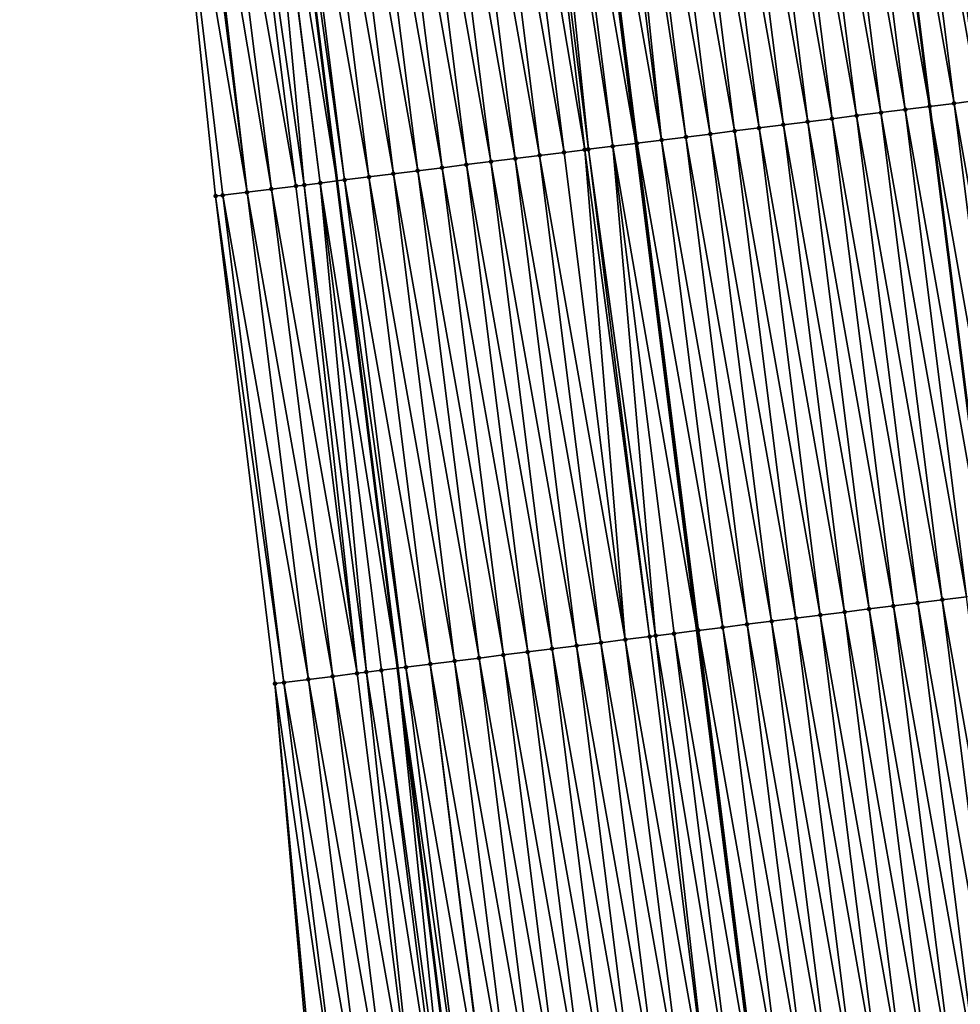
# Model space of a CAD drawing. Header units: feet. Extents: x 2007189 to 2022806, y 818621 to 837694.
# Tile 276 of 656: x 2011394 to 2011433, y 827533 to 827573. Entities that reach past the tile are written whole.
import ezdxf

# ---------------------------------------------------------------- set-up
doc = ezdxf.new("R2010")
doc.units = ezdxf.units.FT
doc.header["$MEASUREMENT"] = 0
for name, color, linetype, lineweight in [('EP_Travel Lane', 172, 'Continuous', 53), ('Road Shots', 141, 'Continuous', 100), ('Road X-Section', 40, 'Continuous', 13), ('STRIPING', 60, 'Continuous', 53)]:
    doc.layers.add(name, color=color, linetype=linetype, lineweight=lineweight)
doc.layers.add('I-77-MM17-21_SB-Surface-Border', color=7, linetype='Continuous')
doc.layers.add('I-77-MM17-21_SB-Surface-TIN', color=7, linetype='Continuous')

msp = doc.modelspace()

# ---------------------------------------------------------------- linework, layer by layer
at = {"layer": 'EP_Travel Lane'}
msp.add_polyline3d([(2011398.036863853, 827646.1160571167, 311.0533998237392), (2011400.242828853, 827626.2380870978, 310.9899928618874), (2011402.448793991, 827606.3601158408, 310.9273385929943), (2011404.877322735, 827586.1188930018, 310.8678558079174), (2011407.34454357, 827566.2716681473, 310.8330164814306), (2011409.811767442, 827546.4244188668, 310.8147224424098), (2011412.278990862, 827526.5771732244, 310.7940262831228), (2011414.933102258, 827506.4930178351, 310.7757729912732), (2011417.657126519, 827486.6793930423, 310.7751313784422), (2011420.381150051, 827466.8657735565, 310.7574107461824), (2011423.105175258, 827447.0521418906, 310.7809444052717), (2011426.064436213, 827426.9163370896, 310.7935345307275), (2011429.090653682, 827407.1466084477, 310.8020995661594)], dxfattribs=at)
at = {"layer": 'I-77-MM17-21_SB-Surface-Border', "color": 3, "linetype": 'Continuous', "lineweight": -3}
msp.add_polyline3d([(2011425.399805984, 827406.5797546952, 310.9208343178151), (2011421.566969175, 827426.2255988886, 310.9372846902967), (2011418.42606014, 827446.4088014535, 310.9303477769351), (2011415.27761548, 827466.1640795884, 310.9179968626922), (2011413.422137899, 827486.097119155, 310.9010584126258), (2011409.690048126, 827505.772134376, 310.9632944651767), (2011406.589598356, 827525.8619405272, 311.0054297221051), (2011404.821248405, 827545.7970627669, 310.9875043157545), (2011402.40972208, 827565.6513144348, 311.0034210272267), (2011400.335370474, 827585.5479203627, 311.0289022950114), (2011399.426589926, 827606.0333689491, 311.0463824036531), (2011397.209922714, 827625.9102151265, 311.0929097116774), (2011394.435368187, 827645.7267372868, 311.1655602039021)], dxfattribs=at)
at = {"layer": 'I-77-MM17-21_SB-Surface-TIN', "color": 128, "linetype": 'Continuous', "lineweight": -3}
for points in [[(2011433.456163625, 827569.554195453, 309.8979719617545), (2011430.962618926, 827589.398107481, 309.9362651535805), (2011429.970429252, 827589.2733691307, 309.9777122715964)], [(2011434.448353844, 827569.678929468, 309.8594721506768), (2011431.954809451, 827589.5228390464, 309.8994361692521), (2011430.962618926, 827589.398107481, 309.9362651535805)], [(2011433.456163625, 827569.554195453, 309.8979719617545), (2011434.448353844, 827569.678929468, 309.8594721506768), (2011430.962618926, 827589.398107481, 309.9362651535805)], [(2011435.440544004, 827569.8036639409, 309.8206609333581), (2011432.946999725, 827589.6475726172, 309.8612422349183), (2011431.954809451, 827589.5228390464, 309.8994361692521)], [(2011434.448353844, 827569.678929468, 309.8594721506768), (2011435.440544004, 827569.8036639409, 309.8206609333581), (2011431.954809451, 827589.5228390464, 309.8994361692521)], [(2011430.47959072, 827569.1800113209, 310.0012780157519), (2011427.986046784, 827589.0239172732, 310.0436968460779), (2011426.993855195, 827588.899194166, 310.0747685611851)], [(2011427.986046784, 827589.0239172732, 310.0436968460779), (2011431.471777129, 827569.3047295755, 309.9730183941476), (2011428.978233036, 827589.1486365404, 310.0147488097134)], [(2011430.47959072, 827569.1800113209, 310.0012780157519), (2011431.471777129, 827569.3047295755, 309.9730183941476), (2011427.986046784, 827589.0239172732, 310.0436968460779)], [(2011432.463973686, 827569.4294592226, 309.9379794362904), (2011429.970429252, 827589.2733691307, 309.9777122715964), (2011428.978233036, 827589.1486365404, 310.0147488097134)], [(2011432.463973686, 827569.4294592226, 309.9379794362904), (2011428.978233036, 827589.1486365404, 310.0147488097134), (2011431.471777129, 827569.3047295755, 309.9730183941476)], [(2011432.463973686, 827569.4294592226, 309.9379794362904), (2011433.456163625, 827569.554195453, 309.8979719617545), (2011429.970429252, 827589.2733691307, 309.9777122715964)], [(2011427.503017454, 827568.8058300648, 310.1026264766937), (2011425.009474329, 827588.6497295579, 310.1494319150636), (2011424.017284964, 827588.5249887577, 310.1925467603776)], [(2011428.495208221, 827568.9305597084, 310.0671023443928), (2011426.001664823, 827588.7744613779, 310.1124298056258), (2011425.009474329, 827588.6497295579, 310.1494319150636)], [(2011427.503017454, 827568.8058300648, 310.1026264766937), (2011428.495208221, 827568.9305597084, 310.0671023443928), (2011425.009474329, 827588.6497295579, 310.1494319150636)], [(2011429.487398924, 827569.0552898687, 310.0312264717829), (2011426.993855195, 827588.899194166, 310.0747685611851), (2011426.001664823, 827588.7744613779, 310.1124298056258)], [(2011428.495208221, 827568.9305597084, 310.0671023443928), (2011429.487398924, 827569.0552898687, 310.0312264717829), (2011426.001664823, 827588.7744613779, 310.1124298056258)], [(2011429.487398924, 827569.0552898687, 310.0312264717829), (2011430.47959072, 827569.1800113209, 310.0012780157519), (2011426.993855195, 827588.899194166, 310.0747685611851)], [(2011423.534256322, 827568.3068960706, 310.2552189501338), (2011421.040714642, 827588.1507840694, 310.3098349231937), (2011420.048524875, 827588.0260464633, 310.3507757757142)], [(2011424.526447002, 827568.4316264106, 310.21922081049), (2011422.032904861, 827588.2755180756, 310.2713446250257), (2011421.040714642, 827588.1507840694, 310.3098349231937)], [(2011423.534256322, 827568.3068960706, 310.2552189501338), (2011424.526447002, 827568.4316264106, 310.21922081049), (2011421.040714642, 827588.1507840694, 310.3098349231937)], [(2011425.518637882, 827568.556355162, 310.1843038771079), (2011423.025095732, 827588.4002468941, 310.2363854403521), (2011422.032904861, 827588.2755180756, 310.2713446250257)], [(2011424.526447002, 827568.4316264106, 310.21922081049), (2011425.518637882, 827568.556355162, 310.1843038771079), (2011422.032904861, 827588.2755180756, 310.2713446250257)], [(2011426.510827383, 827568.681094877, 310.1419244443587), (2011424.017284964, 827588.5249887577, 310.1925467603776), (2011423.025095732, 827588.4002468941, 310.2363854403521)], [(2011425.518637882, 827568.556355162, 310.1843038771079), (2011426.510827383, 827568.681094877, 310.1419244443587), (2011423.025095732, 827588.4002468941, 310.2363854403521)], [(2011426.510827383, 827568.681094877, 310.1419244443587), (2011427.503017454, 827568.8058300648, 310.1026264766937), (2011424.017284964, 827588.5249887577, 310.1925467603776)], [(2011420.557686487, 827567.932687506, 310.3751556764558), (2011418.064144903, 827587.7765747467, 310.4302776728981), (2011417.071954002, 827587.6518461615, 310.465078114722)], [(2011420.557686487, 827567.932687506, 310.3751556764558), (2011418.496342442, 827587.8309068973, 310.4147960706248), (2011418.064144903, 827587.7765747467, 310.4302776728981)], [(2011421.549877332, 827568.0574165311, 310.3400523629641), (2011419.056335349, 827587.9013069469, 310.3930166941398), (2011418.496342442, 827587.8309068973, 310.4147960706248)], [(2011420.557686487, 827567.932687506, 310.3751556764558), (2011421.549877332, 827568.0574165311, 310.3400523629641), (2011418.496342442, 827587.8309068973, 310.4147960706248)], [(2011422.542066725, 827568.1821571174, 310.2970798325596), (2011420.048524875, 827588.0260464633, 310.3507757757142), (2011419.056335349, 827587.9013069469, 310.3930166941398)], [(2011421.549877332, 827568.0574165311, 310.3400523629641), (2011422.542066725, 827568.1821571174, 310.2970798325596), (2011419.056335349, 827587.9013069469, 310.3930166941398)], [(2011422.542066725, 827568.1821571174, 310.2970798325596), (2011423.534256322, 827568.3068960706, 310.2552189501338), (2011420.048524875, 827588.0260464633, 310.3507757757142)], [(2011417.432154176, 827567.5397851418, 310.4786645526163), (2011415.087570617, 827587.4024015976, 310.5260981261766), (2011414.095378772, 827587.2776805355, 310.5557778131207)], [(2011417.581112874, 827567.5585090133, 310.4746231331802), (2011415.541408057, 827587.4594485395, 310.5135873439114), (2011415.087570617, 827587.4024015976, 310.5260981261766)], [(2011417.432154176, 827567.5397851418, 310.4786645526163), (2011417.581112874, 827567.5585090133, 310.4746231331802), (2011415.087570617, 827587.4024015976, 310.5260981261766)], [(2011418.573303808, 827567.6832373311, 310.4400014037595), (2011416.079762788, 827587.5271200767, 310.4981765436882), (2011415.541408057, 827587.4594485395, 310.5135873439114)], [(2011418.573303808, 827567.6832373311, 310.4400014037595), (2011415.541408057, 827587.4594485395, 310.5135873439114), (2011417.581112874, 827567.5585090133, 310.4746231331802)], [(2011416.079762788, 827587.5271200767, 310.4981765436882), (2011419.506535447, 827567.8005524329, 310.4084041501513), (2011417.014179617, 827587.6445834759, 310.4670054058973)], [(2011418.573303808, 827567.6832373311, 310.4400014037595), (2011419.506535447, 827567.8005524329, 310.4084041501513), (2011416.079762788, 827587.5271200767, 310.4981765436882)], [(2011419.565494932, 827567.8079641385, 310.406407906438), (2011417.071954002, 827587.6518461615, 310.465078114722), (2011417.014179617, 827587.6445834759, 310.4670054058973)], [(2011419.565494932, 827567.8079641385, 310.406407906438), (2011417.014179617, 827587.6445834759, 310.4670054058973), (2011419.506535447, 827567.8005524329, 310.4084041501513)], [(2011419.565494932, 827567.8079641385, 310.406407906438), (2011420.557686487, 827567.932687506, 310.3751556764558), (2011417.071954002, 827587.6518461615, 310.465078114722)], [(2011414.604538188, 827567.1843390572, 310.5682801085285), (2011412.110996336, 827587.0282284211, 310.6219370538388), (2011411.11880535, 827586.9035005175, 310.6562736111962)], [(2011415.596729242, 827567.3090664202, 310.5343083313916), (2011413.103187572, 827587.152954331, 310.5889576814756), (2011412.110996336, 827587.0282284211, 310.6219370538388)], [(2011414.604538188, 827567.1843390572, 310.5682801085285), (2011415.596729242, 827567.3090664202, 310.5343083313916), (2011412.110996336, 827587.0282284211, 310.6219370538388)], [(2011416.588920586, 827567.4337914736, 310.5019084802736), (2011414.095378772, 827587.2776805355, 310.5557778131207), (2011413.103187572, 827587.152954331, 310.5889576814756)], [(2011415.596729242, 827567.3090664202, 310.5343083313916), (2011416.588920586, 827567.4337914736, 310.5019084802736), (2011413.103187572, 827587.152954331, 310.5889576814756)], [(2011416.588920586, 827567.4337914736, 310.5019084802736), (2011417.432154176, 827567.5397851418, 310.4786645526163), (2011414.095378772, 827587.2776805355, 310.5557778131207)], [(2011411.627967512, 827566.8101371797, 310.6836651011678), (2011409.134424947, 827586.6540322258, 310.7334443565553), (2011408.142234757, 827586.5292979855, 310.7720941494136)], [(2011412.620157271, 827566.9348748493, 310.6426777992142), (2011410.126615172, 827586.7787661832, 310.6949873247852), (2011409.134424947, 827586.6540322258, 310.7334443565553)], [(2011411.627967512, 827566.8101371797, 310.6836651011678), (2011412.620157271, 827566.9348748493, 310.6426777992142), (2011409.134424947, 827586.6540322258, 310.7334443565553)], [(2011413.612347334, 827567.0596101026, 310.603335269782), (2011411.11880535, 827586.9035005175, 310.6562736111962), (2011410.126615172, 827586.7787661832, 310.6949873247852)], [(2011412.620157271, 827566.9348748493, 310.6426777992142), (2011413.612347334, 827567.0596101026, 310.603335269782), (2011410.126615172, 827586.7787661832, 310.6949873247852)], [(2011413.612347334, 827567.0596101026, 310.603335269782), (2011414.604538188, 827567.1843390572, 310.5682801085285), (2011411.11880535, 827586.9035005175, 310.6562736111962)], [(2011407.659204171, 827566.3112207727, 310.8242864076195), (2011405.165659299, 827586.1551341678, 310.8615629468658), (2011404.877322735, 827586.1188930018, 310.8678558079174)], [(2011408.651395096, 827566.4359491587, 310.789618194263), (2011406.157852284, 827586.2798461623, 310.8380552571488), (2011405.165659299, 827586.1551341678, 310.8615629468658)], [(2011407.659204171, 827566.3112207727, 310.8242864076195), (2011408.651395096, 827566.4359491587, 310.789618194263), (2011405.165659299, 827586.1551341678, 310.8615629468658)], [(2011409.643585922, 827566.560678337, 310.7544107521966), (2011407.150044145, 827586.4045671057, 310.808456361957), (2011406.157852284, 827586.2798461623, 310.8380552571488)], [(2011408.651395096, 827566.4359491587, 310.789618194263), (2011409.643585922, 827566.560678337, 310.7544107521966), (2011406.157852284, 827586.2798461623, 310.8380552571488)], [(2011410.635776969, 827566.685405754, 310.7204021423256), (2011408.142234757, 827586.5292979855, 310.7720941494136), (2011407.150044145, 827586.4045671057, 310.808456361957)], [(2011409.643585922, 827566.560678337, 310.7544107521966), (2011410.635776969, 827566.685405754, 310.7204021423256), (2011407.150044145, 827586.4045671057, 310.808456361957)], [(2011410.635776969, 827566.685405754, 310.7204021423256), (2011411.627967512, 827566.8101371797, 310.6836651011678), (2011408.142234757, 827586.5292979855, 310.7720941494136)], [(2011404.682627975, 827565.9370628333, 310.9097638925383), (2011402.189083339, 827585.7809743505, 310.9483086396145), (2011401.36157765, 827585.6769388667, 310.9837127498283)], [(2011405.674819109, 827566.0617895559, 310.8762279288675), (2011403.181273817, 827585.905706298, 310.9112196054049), (2011402.189083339, 827585.7809743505, 310.9483086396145)], [(2011404.682627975, 827565.9370628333, 310.9097638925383), (2011405.674819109, 827566.0617895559, 310.8762279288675), (2011402.189083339, 827585.7809743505, 310.9483086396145)], [(2011406.013735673, 827566.1043899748, 310.8676053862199), (2011404.134892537, 827586.0255764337, 310.8841582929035), (2011403.181273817, 827585.905706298, 310.9112196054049)], [(2011405.674819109, 827566.0617895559, 310.8762279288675), (2011406.013735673, 827566.1043899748, 310.8676053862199), (2011403.181273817, 827585.905706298, 310.9112196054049)], [(2011406.667011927, 827566.1865028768, 310.8518141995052), (2011404.173465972, 827586.0304248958, 310.8832172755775), (2011404.134892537, 827586.0255764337, 310.8841582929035)], [(2011406.013735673, 827566.1043899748, 310.8676053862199), (2011406.667011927, 827566.1865028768, 310.8518141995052), (2011404.134892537, 827586.0255764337, 310.8841582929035)], [(2011404.173465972, 827586.0304248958, 310.8832172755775), (2011407.34454357, 827566.2716681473, 310.8330164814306), (2011404.877322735, 827586.1188930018, 310.8678558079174)], [(2011406.667011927, 827566.1865028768, 310.8518141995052), (2011407.34454357, 827566.2716681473, 310.8330164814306), (2011404.173465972, 827586.0304248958, 310.8832172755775)], [(2011407.659204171, 827566.3112207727, 310.8242864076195), (2011404.877322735, 827586.1188930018, 310.8678558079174), (2011407.34454357, 827566.2716681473, 310.8330164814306)], [(2011403.690438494, 827565.8123229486, 310.9522589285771), (2011401.196893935, 827585.6562338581, 310.9912140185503), (2011400.335370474, 827585.5479203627, 311.0289022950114)], [(2011402.40972208, 827565.6513144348, 311.0034210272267), (2011402.698248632, 827565.6875860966, 310.9926897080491), (2011400.335370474, 827585.5479203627, 311.0289022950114)], [(2011402.698248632, 827565.6875860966, 310.9926897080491), (2011403.690438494, 827565.8123229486, 310.9522589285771), (2011400.335370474, 827585.5479203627, 311.0289022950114)], [(2011403.690438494, 827565.8123229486, 310.9522589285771), (2011401.36157765, 827585.6769388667, 310.9837127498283), (2011401.196893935, 827585.6562338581, 310.9912140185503)], [(2011403.690438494, 827565.8123229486, 310.9522589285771), (2011404.682627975, 827565.9370628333, 310.9097638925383), (2011401.36157765, 827585.6769388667, 310.9837127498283)], [(2011430.47959072, 827569.1800113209, 310.0012780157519), (2011433.965321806, 827549.4608179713, 309.9344530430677), (2011431.471777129, 827569.3047295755, 309.9730183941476)], [(2011434.957518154, 827549.5855490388, 309.8984447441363), (2011432.463973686, 827569.4294592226, 309.9379794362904), (2011431.471777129, 827569.3047295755, 309.9730183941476)], [(2011434.957518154, 827549.5855490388, 309.8984447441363), (2011431.471777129, 827569.3047295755, 309.9730183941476), (2011433.965321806, 827549.4608179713, 309.9344530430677)], [(2011435.94970788, 827549.7102869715, 309.8572787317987), (2011433.456163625, 827569.554195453, 309.8979719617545), (2011432.463973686, 827569.4294592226, 309.9379794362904)], [(2011434.957518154, 827549.5855490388, 309.8984447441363), (2011435.94970788, 827549.7102869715, 309.8572787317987), (2011432.463973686, 827569.4294592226, 309.9379794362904)], [(2011430.98875433, 827549.0866364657, 310.0364556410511), (2011428.495208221, 827568.9305597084, 310.0671023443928), (2011427.503017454, 827568.8058300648, 310.1026264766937)], [(2011431.9809446, 827549.2113700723, 309.9982342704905), (2011429.487398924, 827569.0552898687, 310.0312264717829), (2011428.495208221, 827568.9305597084, 310.0671023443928)], [(2011430.98875433, 827549.0866364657, 310.0364556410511), (2011431.9809446, 827549.2113700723, 309.9982342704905), (2011428.495208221, 827568.9305597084, 310.0671023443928)], [(2011432.973136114, 827549.3360937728, 309.966755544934), (2011430.47959072, 827569.1800113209, 310.0012780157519), (2011429.487398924, 827569.0552898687, 310.0312264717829)], [(2011431.9809446, 827549.2113700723, 309.9982342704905), (2011432.973136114, 827549.3360937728, 309.966755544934), (2011429.487398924, 827569.0552898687, 310.0312264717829)], [(2011432.973136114, 827549.3360937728, 309.966755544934), (2011433.965321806, 827549.4608179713, 309.9344530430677), (2011430.47959072, 827569.1800113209, 310.0012780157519)], [(2011428.012184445, 827548.7124283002, 310.1561201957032), (2011425.518637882, 827568.556355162, 310.1843038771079), (2011424.526447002, 827568.4316264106, 310.21922081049)], [(2011429.004374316, 827548.8371650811, 310.1157379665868), (2011426.510827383, 827568.681094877, 310.1419244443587), (2011425.518637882, 827568.556355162, 310.1843038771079)], [(2011428.012184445, 827548.7124283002, 310.1561201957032), (2011429.004374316, 827548.8371650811, 310.1157379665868), (2011425.518637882, 827568.556355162, 310.1843038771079)], [(2011429.996563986, 827548.9619034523, 310.0742733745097), (2011427.503017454, 827568.8058300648, 310.1026264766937), (2011426.510827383, 827568.681094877, 310.1419244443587)], [(2011429.004374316, 827548.8371650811, 310.1157379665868), (2011429.996563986, 827548.9619034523, 310.0742733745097), (2011426.510827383, 827568.681094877, 310.1419244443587)], [(2011429.996563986, 827548.9619034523, 310.0742733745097), (2011430.98875433, 827549.0866364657, 310.0364556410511), (2011427.503017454, 827568.8058300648, 310.1026264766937)], [(2011425.035612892, 827548.3382334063, 310.2667508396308), (2011422.542066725, 827568.1821571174, 310.2970798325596), (2011421.549877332, 827568.0574165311, 310.3400523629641)], [(2011426.027802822, 827548.4629697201, 310.2266867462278), (2011423.534256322, 827568.3068960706, 310.2552189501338), (2011422.542066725, 827568.1821571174, 310.2970798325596)], [(2011425.035612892, 827548.3382334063, 310.2667508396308), (2011426.027802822, 827548.4629697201, 310.2266867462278), (2011422.542066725, 827568.1821571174, 310.2970798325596)], [(2011427.019993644, 827548.5876989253, 310.1914612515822), (2011424.526447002, 827568.4316264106, 310.21922081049), (2011423.534256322, 827568.3068960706, 310.2552189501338)], [(2011426.027802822, 827548.4629697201, 310.2266867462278), (2011427.019993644, 827548.5876989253, 310.1914612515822), (2011423.534256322, 827568.3068960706, 310.2552189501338)], [(2011427.019993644, 827548.5876989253, 310.1914612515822), (2011428.012184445, 827548.7124283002, 310.1561201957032), (2011424.526447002, 827568.4316264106, 310.21922081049)], [(2011418.573303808, 827567.6832373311, 310.4400014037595), (2011421.99889698, 827547.9564759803, 310.3806762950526), (2011419.506535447, 827567.8005524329, 310.4084041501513)], [(2011422.059041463, 827547.9640375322, 310.3780488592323), (2011419.565494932, 827567.8079641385, 310.406407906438), (2011419.506535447, 827567.8005524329, 310.4084041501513)], [(2011422.059041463, 827547.9640375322, 310.3780488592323), (2011419.506535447, 827567.8005524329, 310.4084041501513), (2011421.99889698, 827547.9564759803, 310.3806762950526)], [(2011423.051232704, 827548.0887634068, 310.3450903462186), (2011420.557686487, 827567.932687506, 310.3751556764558), (2011419.565494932, 827567.8079641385, 310.406407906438)], [(2011422.059041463, 827547.9640375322, 310.3780488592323), (2011423.051232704, 827548.0887634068, 310.3450903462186), (2011419.565494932, 827567.8079641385, 310.406407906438)], [(2011424.043423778, 827548.2134906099, 310.3112275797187), (2011421.549877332, 827568.0574165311, 310.3400523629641), (2011420.557686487, 827567.932687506, 310.3751556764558)], [(2011423.051232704, 827548.0887634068, 310.3450903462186), (2011424.043423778, 827548.2134906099, 310.3112275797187), (2011420.557686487, 827567.932687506, 310.3751556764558)], [(2011424.043423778, 827548.2134906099, 310.3112275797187), (2011425.035612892, 827548.3382334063, 310.2667508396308), (2011421.549877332, 827568.0574165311, 310.3400523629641)], [(2011418.090276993, 827547.4651301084, 310.512554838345), (2011415.596729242, 827567.3090664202, 310.5343083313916), (2011414.604538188, 827567.1843390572, 310.5682801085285)], [(2011419.082467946, 827547.5898582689, 310.4780404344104), (2011416.588920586, 827567.4337914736, 310.5019084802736), (2011415.596729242, 827567.3090664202, 310.5343083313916)], [(2011418.090276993, 827547.4651301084, 310.512554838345), (2011419.082467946, 827547.5898582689, 310.4780404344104), (2011415.596729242, 827567.3090664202, 310.5343083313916)], [(2011419.082467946, 827547.5898582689, 310.4780404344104), (2011417.432154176, 827567.5397851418, 310.4786645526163), (2011416.588920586, 827567.4337914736, 310.5019084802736)], [(2011420.074660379, 827547.7145746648, 310.451533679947), (2011417.581112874, 827567.5585090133, 310.4746231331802), (2011417.432154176, 827567.5397851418, 310.4786645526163)], [(2011419.082467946, 827547.5898582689, 310.4780404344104), (2011420.074660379, 827547.7145746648, 310.451533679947), (2011417.432154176, 827567.5397851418, 310.4786645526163)], [(2011420.313411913, 827547.7445844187, 310.4456823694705), (2011418.573303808, 827567.6832373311, 310.4400014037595), (2011417.581112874, 827567.5585090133, 310.4746231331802)], [(2011420.074660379, 827547.7145746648, 310.451533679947), (2011420.313411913, 827547.7445844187, 310.4456823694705), (2011417.581112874, 827567.5585090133, 310.4746231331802)], [(2011421.06685214, 827547.8392963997, 310.4213930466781), (2011421.99889698, 827547.9564759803, 310.3806762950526), (2011418.573303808, 827567.6832373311, 310.4400014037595)], [(2011420.313411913, 827547.7445844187, 310.4456823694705), (2011421.06685214, 827547.8392963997, 310.4213930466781), (2011418.573303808, 827567.6832373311, 310.4400014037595)], [(2011415.113705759, 827547.0909326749, 310.6249142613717), (2011412.620157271, 827566.9348748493, 310.6426777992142), (2011411.627967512, 827566.8101371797, 310.6836651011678)], [(2011416.105895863, 827547.2156676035, 310.5857929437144), (2011413.612347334, 827567.0596101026, 310.603335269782), (2011412.620157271, 827566.9348748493, 310.6426777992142)], [(2011415.113705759, 827547.0909326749, 310.6249142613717), (2011416.105895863, 827547.2156676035, 310.5857929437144), (2011412.620157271, 827566.9348748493, 310.6426777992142)], [(2011417.098086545, 827547.3403979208, 310.549810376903), (2011414.604538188, 827567.1843390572, 310.5682801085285), (2011413.612347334, 827567.0596101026, 310.603335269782)], [(2011416.105895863, 827547.2156676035, 310.5857929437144), (2011417.098086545, 827547.3403979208, 310.549810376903), (2011413.612347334, 827567.0596101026, 310.603335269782)], [(2011418.090276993, 827547.4651301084, 310.512554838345), (2011414.604538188, 827567.1843390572, 310.5682801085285), (2011417.098086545, 827547.3403979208, 310.549810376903)], [(2011412.13713636, 827546.7167206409, 310.7472118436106), (2011409.643585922, 827566.560678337, 310.7544107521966), (2011408.651395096, 827566.4359491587, 310.789618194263)], [(2011413.129326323, 827546.841456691, 310.7073270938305), (2011410.635776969, 827566.685405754, 310.7204021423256), (2011409.643585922, 827566.560678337, 310.7544107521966)], [(2011412.13713636, 827546.7167206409, 310.7472118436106), (2011413.129326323, 827546.841456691, 310.7073270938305), (2011409.643585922, 827566.560678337, 310.7544107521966)], [(2011414.121516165, 827546.9661936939, 310.6667939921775), (2011411.627967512, 827566.8101371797, 310.6836651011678), (2011410.635776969, 827566.685405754, 310.7204021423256)], [(2011413.129326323, 827546.841456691, 310.7073270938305), (2011414.121516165, 827546.9661936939, 310.6667939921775), (2011410.635776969, 827566.685405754, 310.7204021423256)], [(2011414.121516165, 827546.9661936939, 310.6667939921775), (2011415.113705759, 827547.0909326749, 310.6249142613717), (2011411.627967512, 827566.8101371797, 310.6836651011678)], [(2011408.168367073, 827546.2178515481, 310.8556269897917), (2011406.013735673, 827566.1043899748, 310.8676053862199), (2011405.674819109, 827566.0617895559, 310.8762279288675)], [(2011408.550277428, 827546.2658590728, 310.8439250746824), (2011406.667011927, 827566.1865028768, 310.8518141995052), (2011406.013735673, 827566.1043899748, 310.8676053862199)], [(2011408.168367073, 827546.2178515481, 310.8556269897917), (2011408.550277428, 827546.2658590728, 310.8439250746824), (2011406.013735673, 827566.1043899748, 310.8676053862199)], [(2011406.667011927, 827566.1865028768, 310.8518141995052), (2011409.811767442, 827546.4244188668, 310.8147224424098), (2011407.34454357, 827566.2716681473, 310.8330164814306)], [(2011409.160559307, 827546.3425695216, 310.8280465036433), (2011409.811767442, 827546.4244188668, 310.8147224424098), (2011406.667011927, 827566.1865028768, 310.8518141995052)], [(2011408.550277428, 827546.2658590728, 310.8439250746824), (2011409.160559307, 827546.3425695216, 310.8280465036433), (2011406.667011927, 827566.1865028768, 310.8518141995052)], [(2011410.152752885, 827546.4672768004, 310.807745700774), (2011407.659204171, 827566.3112207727, 310.8242864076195), (2011407.34454357, 827566.2716681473, 310.8330164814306)], [(2011410.152752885, 827546.4672768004, 310.807745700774), (2011407.34454357, 827566.2716681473, 310.8330164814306), (2011409.811767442, 827546.4244188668, 310.8147224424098)], [(2011411.144945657, 827546.5919904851, 310.7830844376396), (2011408.651395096, 827566.4359491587, 310.789618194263), (2011407.659204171, 827566.3112207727, 310.8242864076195)], [(2011410.152752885, 827546.4672768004, 310.807745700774), (2011411.144945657, 827546.5919904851, 310.7830844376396), (2011407.659204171, 827566.3112207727, 310.8242864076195)], [(2011411.144945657, 827546.5919904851, 310.7830844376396), (2011412.13713636, 827546.7167206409, 310.7472118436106), (2011408.651395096, 827566.4359491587, 310.789618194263)], [(2011405.191796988, 827545.8436449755, 310.9742071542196), (2011402.698248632, 827565.6875860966, 310.9926897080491), (2011402.40972208, 827565.6513144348, 311.0034210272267)], [(2011406.183986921, 827545.9683812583, 310.9341641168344), (2011403.690438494, 827565.8123229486, 310.9522589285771), (2011402.698248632, 827565.6875860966, 310.9926897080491)], [(2011405.191796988, 827545.8436449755, 310.9742071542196), (2011406.183986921, 827545.9683812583, 310.9341641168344), (2011402.698248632, 827565.6875860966, 310.9926897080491)], [(2011407.176176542, 827546.0931200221, 310.8924322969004), (2011404.682627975, 827565.9370628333, 310.9097638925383), (2011403.690438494, 827565.8123229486, 310.9522589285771)], [(2011406.183986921, 827545.9683812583, 310.9341641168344), (2011407.176176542, 827546.0931200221, 310.8924322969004), (2011403.690438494, 827565.8123229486, 310.9522589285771)], [(2011408.168367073, 827546.2178515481, 310.8556269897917), (2011405.674819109, 827566.0617895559, 310.8762279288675), (2011404.682627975, 827565.9370628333, 310.9097638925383)], [(2011407.176176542, 827546.0931200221, 310.8924322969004), (2011408.168367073, 827546.2178515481, 310.8556269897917), (2011404.682627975, 827565.9370628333, 310.9097638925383)], [(2011404.821248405, 827545.7970627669, 310.9875043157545), (2011405.191796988, 827545.8436449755, 310.9742071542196), (2011402.40972208, 827565.6513144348, 311.0034210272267)], [(2011435.466683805, 827529.4921579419, 309.9446744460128), (2011432.973136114, 827549.3360937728, 309.966755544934), (2011431.9809446, 827549.2113700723, 309.9982342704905)], [(2011432.490111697, 827529.1179674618, 310.052310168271), (2011429.996563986, 827548.9619034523, 310.0742733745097), (2011429.004374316, 827548.8371650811, 310.1157379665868)], [(2011433.482302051, 827529.2427004, 310.0145405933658), (2011430.98875433, 827549.0866364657, 310.0364556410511), (2011429.996563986, 827548.9619034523, 310.0742733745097)], [(2011432.490111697, 827529.1179674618, 310.052310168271), (2011433.482302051, 827529.2427004, 310.0145405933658), (2011429.996563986, 827548.9619034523, 310.0742733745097)], [(2011434.474492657, 827529.3674313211, 309.9781440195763), (2011431.9809446, 827549.2113700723, 309.9982342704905), (2011430.98875433, 827549.0866364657, 310.0364556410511)], [(2011433.482302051, 827529.2427004, 310.0145405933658), (2011434.474492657, 827529.3674313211, 309.9781440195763), (2011430.98875433, 827549.0866364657, 310.0364556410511)], [(2011434.474492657, 827529.3674313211, 309.9781440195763), (2011435.466683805, 827529.4921579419, 309.9446744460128), (2011431.9809446, 827549.2113700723, 309.9982342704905)], [(2011428.521351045, 827528.6190296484, 310.2075139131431), (2011426.027802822, 827548.4629697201, 310.2266867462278), (2011425.035612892, 827548.3382334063, 310.2667508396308)], [(2011429.513541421, 827528.743762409, 310.1698651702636), (2011427.019993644, 827548.5876989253, 310.1914612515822), (2011426.027802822, 827548.4629697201, 310.2266867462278)], [(2011428.521351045, 827528.6190296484, 310.2075139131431), (2011429.513541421, 827528.743762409, 310.1698651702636), (2011426.027802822, 827548.4629697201, 310.2266867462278)], [(2011430.505732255, 827528.8684915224, 310.1346989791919), (2011428.012184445, 827548.7124283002, 310.1561201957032), (2011427.019993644, 827548.5876989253, 310.1914612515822)], [(2011429.513541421, 827528.743762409, 310.1698651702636), (2011430.505732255, 827528.8684915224, 310.1346989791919), (2011427.019993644, 827548.5876989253, 310.1914612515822)], [(2011431.497921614, 827528.9932323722, 310.0915441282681), (2011429.004374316, 827548.8371650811, 310.1157379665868), (2011428.012184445, 827548.7124283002, 310.1561201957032)], [(2011430.505732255, 827528.8684915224, 310.1346989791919), (2011431.497921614, 827528.9932323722, 310.0915441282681), (2011428.012184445, 827548.7124283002, 310.1561201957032)], [(2011431.497921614, 827528.9932323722, 310.0915441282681), (2011432.490111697, 827529.1179674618, 310.052310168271), (2011429.004374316, 827548.8371650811, 310.1157379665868)], [(2011425.544782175, 827528.2448134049, 310.3326862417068), (2011423.051232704, 827548.0887634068, 310.3450903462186), (2011422.059041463, 827547.9640375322, 310.3780488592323)], [(2011426.536972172, 827528.3695491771, 310.2929875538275), (2011424.043423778, 827548.2134906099, 310.3112275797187), (2011423.051232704, 827548.0887634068, 310.3450903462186)], [(2011425.544782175, 827528.2448134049, 310.3326862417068), (2011426.536972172, 827528.3695491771, 310.2929875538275), (2011423.051232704, 827548.0887634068, 310.3450903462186)], [(2011427.529161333, 827528.4942916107, 310.248754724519), (2011425.035612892, 827548.3382334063, 310.2667508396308), (2011424.043423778, 827548.2134906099, 310.3112275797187)], [(2011426.536972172, 827528.3695491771, 310.2929875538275), (2011427.529161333, 827528.4942916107, 310.248754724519), (2011424.043423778, 827548.2134906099, 310.3112275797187)], [(2011427.529161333, 827528.4942916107, 310.248754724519), (2011428.521351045, 827528.6190296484, 310.2075139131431), (2011425.035612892, 827548.3382334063, 310.2667508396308)], [(2011422.568211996, 827527.8706075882, 310.4507610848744), (2011420.074660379, 827547.7145746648, 310.451533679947), (2011419.082467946, 827547.5898582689, 310.4780404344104)], [(2011422.568211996, 827527.8706075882, 310.4507610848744), (2011420.313411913, 827547.7445844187, 310.4456823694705), (2011420.074660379, 827547.7145746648, 310.451533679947)], [(2011423.560402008, 827527.9953432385, 310.4111454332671), (2011421.06685214, 827547.8392963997, 310.4213930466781), (2011420.313411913, 827547.7445844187, 310.4456823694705)], [(2011422.568211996, 827527.8706075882, 310.4507610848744), (2011423.560402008, 827527.9953432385, 310.4111454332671), (2011420.313411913, 827547.7445844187, 310.4456823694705)], [(2011421.06685214, 827547.8392963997, 310.4213930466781), (2011424.491261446, 827528.1123761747, 310.3688773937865), (2011421.99889698, 827547.9564759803, 310.3806762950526)], [(2011423.560402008, 827527.9953432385, 310.4111454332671), (2011424.491261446, 827528.1123761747, 310.3688773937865), (2011421.06685214, 827547.8392963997, 310.4213930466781)], [(2011424.552591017, 827528.1200868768, 310.3660925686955), (2011422.059041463, 827547.9640375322, 310.3780488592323), (2011421.99889698, 827547.9564759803, 310.3806762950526)], [(2011424.552591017, 827528.1200868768, 310.3660925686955), (2011421.99889698, 827547.9564759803, 310.3806762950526), (2011424.491261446, 827528.1123761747, 310.3688773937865)], [(2011424.552591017, 827528.1200868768, 310.3660925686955), (2011425.544782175, 827528.2448134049, 310.3326862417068), (2011422.059041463, 827547.9640375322, 310.3780488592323)], [(2011419.591637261, 827527.4964380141, 310.544166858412), (2011417.098086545, 827547.3403979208, 310.549810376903), (2011416.105895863, 827547.2156676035, 310.5857929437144)], [(2011420.583828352, 827527.6211650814, 310.5103933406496), (2011418.090276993, 827547.4651301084, 310.512554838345), (2011417.098086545, 827547.3403979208, 310.549810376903)], [(2011419.591637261, 827527.4964380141, 310.544166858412), (2011420.583828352, 827527.6211650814, 310.5103933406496), (2011417.098086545, 827547.3403979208, 310.549810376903)], [(2011421.576020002, 827527.7458876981, 310.4796493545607), (2011419.082467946, 827547.5898582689, 310.4780404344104), (2011418.090276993, 827547.4651301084, 310.512554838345)], [(2011420.583828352, 827527.6211650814, 310.5103933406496), (2011421.576020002, 827527.7458876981, 310.4796493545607), (2011418.090276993, 827547.4651301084, 310.512554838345)], [(2011421.576020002, 827527.7458876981, 310.4796493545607), (2011422.568211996, 827527.8706075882, 310.4507610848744), (2011419.082467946, 827547.5898582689, 310.4780404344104)], [(2011415.622875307, 827526.997510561, 310.692318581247), (2011413.129326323, 827546.841456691, 310.7073270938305), (2011412.13713636, 827546.7167206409, 310.7472118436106)], [(2011416.615065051, 827527.12224835, 310.6512472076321), (2011414.121516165, 827546.9661936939, 310.6667939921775), (2011413.129326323, 827546.841456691, 310.7073270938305)], [(2011415.622875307, 827526.997510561, 310.692318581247), (2011416.615065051, 827527.12224835, 310.6512472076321), (2011413.129326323, 827546.841456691, 310.7073270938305)], [(2011417.607255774, 827527.2469783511, 310.6154767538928), (2011415.113705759, 827547.0909326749, 310.6249142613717), (2011414.121516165, 827546.9661936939, 310.6667939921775)], [(2011416.615065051, 827527.12224835, 310.6512472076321), (2011417.607255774, 827527.2469783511, 310.6154767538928), (2011414.121516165, 827546.9661936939, 310.6667939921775)], [(2011418.599445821, 827527.3717137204, 310.576052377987), (2011416.105895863, 827547.2156676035, 310.5857929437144), (2011415.113705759, 827547.0909326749, 310.6249142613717)], [(2011418.599445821, 827527.3717137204, 310.576052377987), (2011415.113705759, 827547.0909326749, 310.6249142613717), (2011417.607255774, 827527.2469783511, 310.6154767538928)], [(2011418.599445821, 827527.3717137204, 310.576052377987), (2011419.591637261, 827527.4964380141, 310.544166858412), (2011416.105895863, 827547.2156676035, 310.5857929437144)], [(2011412.646300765, 827526.6233394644, 310.7867606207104), (2011410.152752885, 827546.4672768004, 310.807745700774), (2011409.811767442, 827546.4244188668, 310.8147224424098)], [(2011413.612231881, 827526.7447509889, 310.7635540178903), (2011411.144945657, 827546.5919904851, 310.7830844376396), (2011410.152752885, 827546.4672768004, 310.807745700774)], [(2011412.646300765, 827526.6233394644, 310.7867606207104), (2011413.612231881, 827526.7447509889, 310.7635540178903), (2011410.152752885, 827546.4672768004, 310.807745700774)], [(2011414.630685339, 827526.8727745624, 310.7321713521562), (2011412.13713636, 827546.7167206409, 310.7472118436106), (2011411.144945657, 827546.5919904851, 310.7830844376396)], [(2011413.612231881, 827526.7447509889, 310.7635540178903), (2011413.63849367, 827526.7480520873, 310.7628191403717), (2011411.144945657, 827546.5919904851, 310.7830844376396)], [(2011413.63849367, 827526.7480520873, 310.7628191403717), (2011414.630685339, 827526.8727745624, 310.7321713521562), (2011411.144945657, 827546.5919904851, 310.7830844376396)], [(2011414.630685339, 827526.8727745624, 310.7321713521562), (2011415.622875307, 827526.997510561, 310.692318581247), (2011412.13713636, 827546.7167206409, 310.7472118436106)], [(2011409.669724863, 827526.2491791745, 310.8738468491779), (2011407.176176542, 827546.0931200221, 310.8924322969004), (2011406.183986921, 827545.9683812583, 310.9341641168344)], [(2011410.66191495, 827526.3739142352, 310.8346325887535), (2011408.168367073, 827546.2178515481, 310.8556269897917), (2011407.176176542, 827546.0931200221, 310.8924322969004)], [(2011409.669724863, 827526.2491791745, 310.8738468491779), (2011410.66191495, 827526.3739142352, 310.8346325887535), (2011407.176176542, 827546.0931200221, 310.8924322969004)], [(2011410.66191495, 827526.3739142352, 310.8346325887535), (2011408.550277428, 827546.2658590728, 310.8439250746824), (2011408.168367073, 827546.2178515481, 310.8556269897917)], [(2011411.654107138, 827526.498632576, 310.8067990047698), (2011409.160559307, 827546.3425695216, 310.8280465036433), (2011408.550277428, 827546.2658590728, 310.8439250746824)], [(2011410.66191495, 827526.3739142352, 310.8346325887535), (2011411.654107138, 827526.498632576, 310.8067990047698), (2011408.550277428, 827546.2658590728, 310.8439250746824)], [(2011411.855388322, 827526.523931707, 310.8024054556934), (2011409.811767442, 827546.4244188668, 310.8147224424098), (2011409.160559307, 827546.3425695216, 310.8280465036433)], [(2011411.654107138, 827526.498632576, 310.8067990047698), (2011411.855388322, 827526.523931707, 310.8024054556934), (2011409.160559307, 827546.3425695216, 310.8280465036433)], [(2011412.646300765, 827526.6233394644, 310.7867606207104), (2011409.811767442, 827546.4244188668, 310.8147224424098), (2011412.278990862, 827526.5771732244, 310.7940262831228)], [(2011411.855388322, 827526.523931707, 310.8024054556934), (2011412.278990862, 827526.5771732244, 310.7940262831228), (2011409.811767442, 827546.4244188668, 310.8147224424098)], [(2011407.685347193, 827525.9996891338, 310.9658340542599), (2011405.191796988, 827545.8436449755, 310.9742071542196), (2011404.821248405, 827545.7970627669, 310.9875043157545)], [(2011406.589598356, 827525.8619405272, 311.0054297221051), (2011406.693156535, 827525.8749586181, 311.0019547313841), (2011404.821248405, 827545.7970627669, 310.9875043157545)], [(2011406.693156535, 827525.8749586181, 311.0019547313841), (2011407.685347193, 827525.9996891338, 310.9658340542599), (2011404.821248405, 827545.7970627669, 310.9875043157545)], [(2011408.677536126, 827526.1244333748, 310.920370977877), (2011406.183986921, 827545.9683812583, 310.9341641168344), (2011405.191796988, 827545.8436449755, 310.9742071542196)], [(2011407.685347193, 827525.9996891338, 310.9658340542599), (2011408.677536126, 827526.1244333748, 310.920370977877), (2011405.191796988, 827545.8436449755, 310.9742071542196)], [(2011408.677536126, 827526.1244333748, 310.920370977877), (2011409.669724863, 827526.2491791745, 310.8738468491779), (2011406.183986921, 827545.9683812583, 310.9341641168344)]]:
    msp.add_3dface(points, dxfattribs=at)
at = {"layer": 'Road Shots', "lineweight": 100}
for p in [(2011431.471782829, 827569.3047302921, 309.973018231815), (2011432.463973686, 827569.4294592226, 309.9379794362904), (2011428.495208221, 827568.9305597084, 310.0671023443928), (2011429.487398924, 827569.0552898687, 310.0312264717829), (2011430.47959072, 827569.1800113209, 310.0012780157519), (2011425.518637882, 827568.556355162, 310.1843038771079), (2011426.510827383, 827568.681094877, 310.1419244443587), (2011427.503017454, 827568.8058300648, 310.1026264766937), (2011422.542066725, 827568.1821571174, 310.2970798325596), (2011423.534256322, 827568.3068960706, 310.2552189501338), (2011424.526447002, 827568.4316264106, 310.21922081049), (2011419.565494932, 827567.8079641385, 310.406407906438), (2011420.557686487, 827567.932687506, 310.3751556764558), (2011421.549877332, 827568.0574165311, 310.3400523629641), (2011415.596729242, 827567.3090664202, 310.5343083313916), (2011416.588920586, 827567.4337914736, 310.5019084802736), (2011417.432154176, 827567.5397851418, 310.4786645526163), (2011417.581112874, 827567.5585090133, 310.4746231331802), (2011418.573303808, 827567.6832373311, 310.4400014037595), (2011412.620157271, 827566.9348748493, 310.6426777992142), (2011413.612347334, 827567.0596101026, 310.603335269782), (2011414.604538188, 827567.1843390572, 310.5682801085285), (2011409.643585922, 827566.560678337, 310.7544107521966), (2011410.635776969, 827566.685405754, 310.7204021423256), (2011411.627967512, 827566.8101371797, 310.6836651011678), (2011406.013735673, 827566.1043899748, 310.8676053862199), (2011406.667011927, 827566.1865028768, 310.8518141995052), (2011407.659204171, 827566.3112207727, 310.8242864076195), (2011408.651395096, 827566.4359491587, 310.789618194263), (2011402.698248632, 827565.6875860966, 310.9926897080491), (2011403.690438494, 827565.8123229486, 310.9522589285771), (2011404.682627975, 827565.9370628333, 310.9097638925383), (2011405.674819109, 827566.0617895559, 310.8762279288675), (2011402.40972208, 827565.6513144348, 311.0034210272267), (2011429.996563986, 827548.9619034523, 310.0742733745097), (2011430.98875433, 827549.0866364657, 310.0364556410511), (2011431.9809446, 827549.2113700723, 309.9982342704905), (2011426.027802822, 827548.4629697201, 310.2266867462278), (2011427.019993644, 827548.5876989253, 310.1914612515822), (2011428.012184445, 827548.7124283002, 310.1561201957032), (2011429.004374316, 827548.8371650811, 310.1157379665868), (2011423.051232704, 827548.0887634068, 310.3450903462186), (2011424.043423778, 827548.2134906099, 310.3112275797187), (2011425.035612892, 827548.3382334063, 310.2667508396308), (2011420.074660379, 827547.7145746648, 310.451533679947), (2011420.313411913, 827547.7445844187, 310.4456823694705), (2011421.06685214, 827547.8392963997, 310.4213930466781), (2011422.059041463, 827547.9640375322, 310.3780488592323), (2011417.098086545, 827547.3403979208, 310.549810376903), (2011418.090276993, 827547.4651301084, 310.512554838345), (2011419.082467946, 827547.5898582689, 310.4780404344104), (2011413.129326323, 827546.841456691, 310.7073270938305), (2011414.121516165, 827546.9661936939, 310.6667939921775), (2011415.113705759, 827547.0909326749, 310.6249142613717), (2011416.105895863, 827547.2156676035, 310.5857929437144), (2011410.152752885, 827546.4672768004, 310.807745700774), (2011411.144945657, 827546.5919904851, 310.7830844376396), (2011412.13713636, 827546.7167206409, 310.7472118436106), (2011407.176176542, 827546.0931200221, 310.8924322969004), (2011408.168367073, 827546.2178515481, 310.8556269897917), (2011408.550277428, 827546.2658590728, 310.8439250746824), (2011409.160559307, 827546.3425695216, 310.8280465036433), (2011404.821248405, 827545.7970627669, 310.9875043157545), (2011405.191796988, 827545.8436449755, 310.9742071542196), (2011406.183986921, 827545.9683812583, 310.9341641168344)]:
    msp.add_point(p, dxfattribs=at)
at = {"layer": 'Road X-Section', "extrusion": (-0.1246773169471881, 0.9921962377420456, 0.001480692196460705), "elevation": 570331.7304738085, "flags": 128}
msp.add_lwpolyline([(-2098933.16016547, -535.1903402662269), (-2098932.16016547, -535.1439921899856), (-2098931.16016547, -535.0944288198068), (-2098930.160165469, -535.0472701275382), (-2098929.160165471, -535.0069035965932), (-2098928.16016547, -534.9526840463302), (-2098927.16016547, -534.9139563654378), (-2098926.71974889, -534.8951674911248), (-2098926.16016547, -534.8777598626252), (-2098925.16016547, -534.8451308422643), (-2098924.16016547, -534.8081555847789), (-2098923.16016547, -534.7751125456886), (-2098922.16016547, -534.7366761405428), (-2098921.16016547, -534.6978614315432), (-2098920.16016547, -534.6656678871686), (-2098919.16016547, -534.6268566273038), (-2098918.16016547, -534.5883567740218), (-2098917.16016547, -534.5483492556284), (-2098916.16016547, -534.5133104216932), (-2098915.16016547, -534.4850506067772), (-2098914.16016547, -534.455102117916), (-2098913.16016547, -534.4192262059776), (-2098912.160165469, -534.3837020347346), (-2098911.16016547, -534.34440402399), (-2098910.16016547, -534.3020245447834), (-2098909.16016547, -534.2671075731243), (-2098908.16016547, -534.2311093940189), (-2098907.16016547, -534.1892484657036), (-2098906.16016547, -534.1462758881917), (-2098905.16016547, -534.1111725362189), (-2098904.16016547, -534.0799202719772), (-2098903.16016547, -534.0463267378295), (-2098902.16016547, -534.0117049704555), (-2098902.010034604, -534.0076635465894), (-2098901.16016547, -533.9844195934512), (-2098900.16016547, -533.9520197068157), (-2098899.16016547, -533.9180478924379), (-2098898.16016547, -533.882992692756), (-2098897.160165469, -533.8436501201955), (-2098896.16016547, -533.8026627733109), (-2098895.16016547, -533.7659256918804), (-2098894.16016547, -533.7319170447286), (-2098893.16016547, -533.6967095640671), (-2098892.16016547, -533.6620413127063), (-2098891.16016547, -533.6345134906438), (-2098890.50174889, -533.6187222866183), (-2098890.16016547, -533.6100997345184), (-2098889.16016547, -533.5765637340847), (-2098888.16016547, -533.5340686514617), (-2098887.16016547, -533.4936378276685), (-2098886.869367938, -533.4829064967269)], dxfattribs=at)
at = {"layer": 'Road X-Section', "extrusion": (-0.1246773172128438, 0.9921962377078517, 0.001480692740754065), "elevation": 570311.729911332, "flags": 128}
msp.add_lwpolyline([(-2098934.160318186, -535.2537425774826), (-2098933.160318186, -535.2027426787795), (-2098932.160318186, -535.1518021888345), (-2098931.160318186, -535.1034728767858), (-2098930.160318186, -535.0496022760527), (-2098929.160318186, -535.0146041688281), (-2098928.160318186, -534.960790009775), (-2098927.160318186, -534.9211261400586), (-2098926.640091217, -534.8956372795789), (-2098926.160318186, -534.8802874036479), (-2098925.160318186, -534.847120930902), (-2098924.160318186, -534.8134758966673), (-2098923.160318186, -534.7779583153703), (-2098922.160318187, -534.7433240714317), (-2098921.160318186, -534.7067654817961), (-2098920.160318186, -534.6722326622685), (-2098919.160318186, -534.6369622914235), (-2098918.160318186, -534.5997457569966), (-2098917.160318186, -534.5585796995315), (-2098916.160318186, -534.5225715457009), (-2098915.160318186, -534.4902688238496), (-2098914.160318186, -534.4587900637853), (-2098913.160318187, -534.4205686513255), (-2098912.160318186, -534.38275087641), (-2098911.160318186, -534.3412862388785), (-2098910.160318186, -534.3009039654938), (-2098909.160318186, -534.265562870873), (-2098908.160318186, -534.230337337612), (-2098907.160318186, -534.1902732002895), (-2098906.160318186, -534.1457964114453), (-2098905.160318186, -534.1119336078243), (-2098904.160318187, -534.0789750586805), (-2098903.160318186, -534.0356308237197), (-2098902.40094836, -534.0113414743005), (-2098902.160318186, -534.0054901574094), (-2098901.160318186, -533.9789833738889), (-2098900.160318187, -533.9444689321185), (-2098899.160318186, -533.9072133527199), (-2098898.160318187, -533.8712307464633), (-2098897.160318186, -533.8321093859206), (-2098896.160318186, -533.790229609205), (-2098895.160318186, -533.7496964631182), (-2098894.160318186, -533.7098116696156), (-2098893.160318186, -533.673939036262), (-2098892.160318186, -533.6492777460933), (-2098891.160318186, -533.6289769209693), (-2098890.545234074, -533.6130983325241), (-2098890.160318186, -533.6013964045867), (-2098889.160318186, -533.564591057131), (-2098888.160318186, -533.5228591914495), (-2098887.160318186, -533.4828161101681), (-2098886.786853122, -533.4695189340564)], dxfattribs=at)
at = {"layer": 'STRIPING'}
for points in [[(2011424.458504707, 827628.8560951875, 310.0776423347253), (2011426.606787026, 827608.97182392, 310.0501017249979), (2011428.978233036, 827589.1486365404, 310.0147488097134), (2011431.471777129, 827569.3047295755, 309.9730183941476), (2011433.965321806, 827549.4608179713, 309.9344530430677), (2011436.458869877, 827529.6168793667, 309.9142592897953), (2011439.096011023, 827509.8152484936, 309.9154556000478), (2011441.820034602, 827490.0016286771, 309.8985779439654), (2011444.544058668, 827470.1880053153, 309.8937177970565), (2011447.268082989, 827450.3743801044, 309.895203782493), (2011450.185599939, 827430.6208445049, 309.9088892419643), (2011453.222291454, 827410.8527337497, 309.9263982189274)], [(2011412.463917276, 827627.559319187, 310.5376750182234), (2011414.614780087, 827607.6753330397, 310.5068914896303), (2011417.014179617, 827587.6445834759, 310.4670054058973), (2011419.506535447, 827567.8005524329, 310.4084041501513), (2011421.99889698, 827547.9564759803, 310.3806762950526), (2011424.491261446, 827528.1123761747, 310.3688773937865), (2011427.158452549, 827508.1739151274, 310.3495970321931), (2011429.909557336, 827488.3640169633, 310.3374944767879), (2011432.660661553, 827468.5541229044, 310.3118373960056), (2011435.411768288, 827448.7442107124, 310.3479723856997), (2011438.363849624, 827428.8052897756, 310.3619649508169), (2011441.401475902, 827409.0373246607, 310.3815281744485)]]:
    msp.add_polyline3d(points, dxfattribs=at)

doc.saveas('drawing.dxf')
